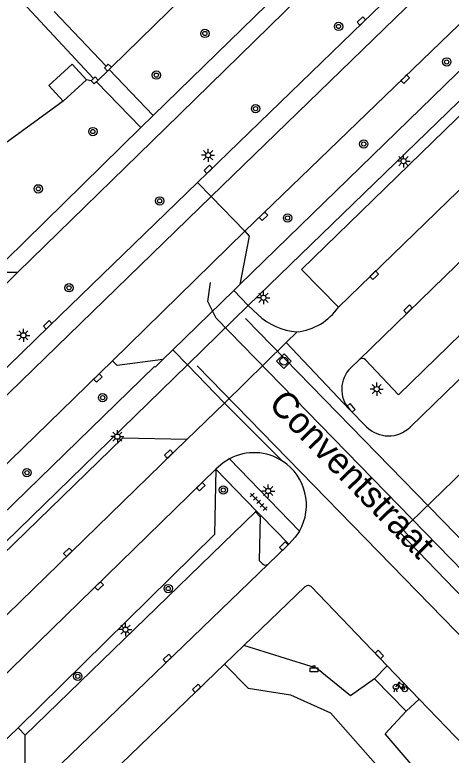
# Model space of a CAD drawing. Extents: x 136000 to 138005, y 398500 to 400500.
# Drawn here: x 137840.6 to 137882.5, y 399554.7 to 399625.8 of the extents above; entities that cross this region are included whole.
import ezdxf

# ---------------------------------------------------------------- set-up
doc = ezdxf.new("R2010")
doc.units = 0
for name, color, linetype in [('gg-afsc-hekwerk', 7, 'Continuous'), ('gg-afsc-muur', 7, 'Continuous'), ('gg-anno-openbare ruimte label', 7, 'Continuous'), ('gg-bbg-bijgebouw', 7, 'Continuous'), ('gg-knt-plantopografie kant verharding', 7, 'Continuous'), ('gg-knt-verharding', 7, 'Continuous'), ('gg-knt-verharding nz', 7, 'Continuous'), ('gt-grn-groengrens', 7, 'Continuous'), ('gt-grn-vlakafsluiter', 7, 'Continuous'), ('gt-grn-weggrens', 7, 'Continuous'), ('gt-symb-afvalbak', 7, 'Continuous'), ('gt-symb-boom', 7, 'Continuous'), ('gt-symb-fietsenrek', 7, 'Continuous'), ('gt-symb-kolk', 7, 'Continuous'), ('gt-symb-lichtmast', 7, 'Continuous'), ('gt-symb-rioolschacht', 7, 'Continuous'), ('gt-symb-tegel verharding', 7, 'Continuous')]:
    doc.layers.add(name, color=color, linetype=linetype)

# ---------------------------------------------------------------- blocks, each defined once
blk = doc.blocks.new('gt0-KOLK')
at = {"layer": 'gt-symb-kolk'}
blk.add_lwpolyline([(0, 0), (0.375, 0), (0.375, 0.4), (-0.375, 0.4), (-0.375, 0), (0, 0)], dxfattribs=at)
blk = doc.blocks.new('gt0-LMAST')
at = {"layer": 'gt-symb-lichtmast'}
for p, q in [((-0.182, 0.173), (-0.447, 0.438)), ((-0.005, 0.246), (-0.005, 0.621)), ((0.172, 0.173), (0.437, 0.438)), ((-0.255, -0.004), (-0.63, -0.004)), ((-0.182, -0.181), (-0.447, -0.446)), ((-0.005, -0.254), (-0.005, -0.629)), ((0.437, -0.446), (0.172, -0.181)), ((0.245, -0.004), (0.62, -0.004))]:
    blk.add_line(p, q, dxfattribs=at)
blk.add_circle((-0.005, -0.004), 0.25, dxfattribs=at)
blk = doc.blocks.new('gt0-RS')
at = {"layer": 'gt-symb-rioolschacht'}
blk.add_lwpolyline([(-0.5, -0.5), (0.5, -0.5), (0.5, 0.5), (-0.5, 0.5)], close=True, dxfattribs=at)
blk.add_circle((0, 0), 0.375, dxfattribs=at)
blk = doc.blocks.new('gt0-BOOM')
at = {"layer": 'gt-symb-boom'}
for radius in [0.4, 0.2]:
    blk.add_circle((0, 0), radius, dxfattribs=at)
blk = doc.blocks.new('gt0-TEG1')
at = {"layer": 'gt-symb-tegel verharding'}
for p, q in [((-1.125, 0), (1.125, 0)), ((-0.9, -0.25), (-0.9, 0.25)), ((-0.45, -0.25), (-0.45, 0.25)), ((0, -0.25), (0, 0.25)), ((0.45, -0.25), (0.45, 0.25)), ((0.9, -0.25), (0.9, 0.25))]:
    blk.add_line(p, q, dxfattribs=at)
blk = doc.blocks.new('gt0-ABAK')
at = {"layer": 'gt-symb-afvalbak'}
blk.add_lwpolyline([(0.375, -0.5), (-0.375, -0.5), (-0.375, -0.1), (0.375, -0.1)], close=True, dxfattribs=at)
blk.add_circle((0, 0), 0.1, dxfattribs=at)
blk = doc.blocks.new('gt0-FREK')
at = {"layer": 'gt-symb-fietsenrek'}
for p, q in [((0.259, 0.762), (0.294, 0.823)), ((0.54, 0.335), (0.259, 0.762)), ((0.294, 0.823), (0.767, 0.714)), ((0.767, 0.714), (0.54, 0.335)), ((0.757, 0.841), (0.866, 0.816)), ((0.767, 0.714), (0.84, 0.822)), ((0.895, 0.252), (0.767, 0.714))]:
    blk.add_line(p, q, dxfattribs=at)
for points in [[(0.036, 0.476), (0.228, 0.708), (0.259, 0.762)], [(0.294, 0.823), (0.36, 0.937), (0.452, 0.935)], [(-0.124, 0), (-0.047, 0.312), (0.053, 0.312), (0.12, 0)], [(0.54, 0.335), (0.555, 0.305), (0.895, 0.252)]]:
    blk.add_lwpolyline(points, dxfattribs=at)
for centre in [(0.036, 0.476), (0.895, 0.252)]:
    blk.add_circle(centre, 0.252, dxfattribs=at)

msp = doc.modelspace()

# ---------------------------------------------------------------- linework, layer by layer
at = {"layer": 'gg-afsc-hekwerk'}
for p, q in [((137838.689, 399629.819), (137848.118, 399619.668)), ((137844.345, 399626.094), (137849.333, 399620.853))]:
    msp.add_line(p, q, dxfattribs=at)
at = {"layer": 'gg-afsc-muur'}
for p, q in [((137849.626, 399620.545), (137849.463, 399620.383)), ((137849.839, 399620.756), (137849.626, 399620.545)), ((137847.897, 399619.46), (137848.118, 399619.668)), ((137848.575, 399619.514), (137848.407, 399619.356))]:
    msp.add_line(p, q, dxfattribs=at)
for points in [[(137849.333, 399620.853), (137849.539, 399621.058), (137849.839, 399620.756)], [(137849.463, 399620.383), (137849.163, 399620.684), (137849.333, 399620.853)], [(137848.118, 399619.668), (137848.283, 399619.823), (137848.575, 399619.514)], [(137848.407, 399619.356), (137848.189, 399619.15), (137847.897, 399619.46)]]:
    msp.add_lwpolyline(points, dxfattribs=at)
at = {"layer": 'gg-bbg-bijgebouw'}
for p, q in [((137846.056, 399621.046), (137847.435, 399619.549)), ((137847.435, 399619.549), (137845.206, 399617.496))]:
    msp.add_line(p, q, dxfattribs=at)
msp.add_lwpolyline([(137845.206, 399617.496), (137843.827, 399618.993), (137846.056, 399621.046)], dxfattribs=at)
at = {"layer": 'gg-knt-plantopografie kant verharding'}
for p, q in [((137862.731, 399596.611), (137910.994, 399547.097)), ((137858.065, 399592.085), (137906.652, 399542.239))]:
    msp.add_line(p, q, dxfattribs=at)
msp.add_lwpolyline([(137909.977, 399545.312), (137859.906, 399596.646), (137859.091, 399598.27), (137859.363, 399600.067)], dxfattribs=at)
at = {"layer": 'gg-knt-verharding'}
for p, q in [((137859.414, 399608.33), (137890.286, 399638.268)), ((137903.233, 399635.47), (137868.11, 399601.341)), ((137862.178, 399599.898), (137892.608, 399629.486)), ((137862.985, 399597.889), (137893.901, 399627.815)), ((137848.575, 399619.514), (137849.463, 399620.383)), ((137853.853, 399616.116), (137849.626, 399620.545)), ((137852.662, 399614.948), (137848.407, 399619.356)), ((137839.696, 399602.24), (137852.662, 399614.948)), ((137793.843, 399544.744), (137859.414, 399608.33)), ((137849.937, 399592.569), (137862.662, 399605.007)), ((137840.838, 399601.066), (137764.993, 399527.277)), ((137871.644, 399597.717), (137868.11, 399601.341)), ((137861.588, 399599.322), (137862.178, 399599.898)), ((137855.745, 399593.625), (137861.588, 399599.322)), ((137857.142, 399592.192), (137862.985, 399597.889)), ((137863.906, 399597.013), (137862.985, 399597.889)), ((137866.623, 399594.318), (137867.669, 399595.346)), ((137860.707, 399588.508), (137866.623, 399594.318)), ((137878.53, 399586.2), (137886.586, 399594.03)), ((137854.79, 399592.693), (137855.745, 399593.625)), ((137873.624, 399592.665), (137872.832, 399591.894)), ((137857.142, 399592.192), (137860.707, 399588.508)), ((137857.068, 399585.006), (137860.707, 399588.508)), ((137872.699, 399587.901), (137874.348, 399586.237)), ((137857.068, 399585.006), (137850.908, 399585.138)), ((137867.902, 399576.215), (137861.194, 399583.163)), ((137863.772, 399578.145), (137859.874, 399582.164)), ((137841.56, 399556.615), (137863.69, 399578.067)), ((137863.69, 399578.067), (137864.113, 399577.601)), ((137864.21, 399577.694), (137863.772, 399578.145)), ((137866.873, 399574.948), (137864.21, 399577.694)), ((137866.873, 399574.948), (137865.859, 399573.97)), ((137865.859, 399573.97), (137864.884, 399573.031)), ((137868.416, 399570.865), (137862.574, 399565.238)), ((137876.326, 399563.294), (137869.016, 399570.895)), ((137862.574, 399565.238), (137860.711, 399563.444)), ((137860.711, 399563.444), (137844.606, 399547.933)), ((137875.119, 399562.032), (137876.326, 399563.294)), ((137879.414, 399560.082), (137876.326, 399563.294)), ((137878.167, 399558.926), (137875.119, 399562.032)), ((137879.414, 399560.082), (137878.167, 399558.926)), ((137840.884, 399557.324), (137839.178, 399555.683)), ((137841.56, 399556.615), (137840.884, 399557.324))]:
    msp.add_line(p, q, dxfattribs=at)
for points in [[(137894.345, 399651.946), (137883.217, 399643.076), (137870.723, 399630.251), (137855.046, 399614.89), (137840.838, 399601.066)], [(137858.103, 399609.671), (137873.985, 399625.042), (137889.402, 399639.921), (137892.875, 399643.207)], [(137862.662, 399605.007), (137877.924, 399619.747), (137893.772, 399635.021), (137895.384, 399636.559)], [(137853.853, 399616.116), (137869.658, 399631.547), (137873.607, 399635.61)], [(137792.477, 399545.93), (137830.61, 399582.982), (137843.853, 399595.879), (137858.103, 399609.671)], [(137862.662, 399605.007), (137863.087, 399604.532), (137862.178, 399599.898)], [(137888.202, 399599.788), (137877.43, 399589.311), (137874.25, 399592.649)], [(137816.01, 399559.601), (137820.483, 399563.927), (137849.937, 399592.569)], [(137818.313, 399557.192), (137818.404, 399557.301), (137818.348, 399557.347), (137853.991, 399592.011), (137854.077, 399591.975), (137854.79, 399592.693)], [(137854.79, 399592.693), (137850.399, 399592.106), (137849.937, 399592.569)], [(137793.392, 399524.966), (137793.688, 399525.583), (137795.968, 399529.959), (137797.467, 399532.381), (137798.99, 399534.674), (137799.735, 399535.66), (137800.469, 399536.536), (137801.477, 399537.68), (137804.615, 399541.066), (137857.142, 399592.192)], [(137850.908, 399585.138), (137804.597, 399540.185), (137802.556, 399538.021), (137801.254, 399536.496), (137800.46, 399535.533)], [(137861.194, 399583.163), (137860.584, 399582.783), (137859.874, 399582.164)], [(137859.874, 399582.164), (137859.748, 399575.904), (137840.884, 399557.324)], [(137864.113, 399577.601), (137864.025, 399573.394), (137864.321, 399573.107)], [(137867.902, 399576.215), (137867.505, 399575.624), (137866.873, 399574.948)], [(137875.119, 399562.032), (137872.817, 399560.397), (137869.536, 399563.042), (137862.574, 399565.238)], [(137860.711, 399563.444), (137862.968, 399561.138), (137867.052, 399560.495), (137870.888, 399558.775), (137879.519, 399548.975)], [(137891.678, 399561.46), (137884.576, 399554.714), (137879.414, 399560.082)], [(137883.29, 399548.428), (137876.131, 399556.756), (137878.167, 399558.926)], [(137841.812, 399550.816), (137841.541, 399551.096), (137841.56, 399556.615)]]:
    msp.add_lwpolyline(points, dxfattribs=at)
for centre, radius, start, end in [((137867.097, 399600.823), 5.507, 275.96489, 325.6654), ((137868.051, 399601.288), 5.955, 225.88863, 266.32491), ((137873.928, 399592.324), 0.457, 45.31366, 131.75812), ((137874.837, 399589.828), 2.879, 134.15224, 222.03232), ((137876.458, 399588.336), 2.976, 224.84985, 314.13634), ((137863.543, 399578.717), 5.028, 56.89324, 117.84757), ((137863.542, 399578.718), 5.028, 330.14016, 56.87778), ((137864.642, 399573.363), 0.411, 218.55747, 306.06663), ((137868.732, 399570.485), 0.495, 94.46198, 129.77902), ((137868.737, 399570.479), 0.501, 56.17463, 94.91707)]:
    msp.add_arc(centre, radius, start, end, dxfattribs=at)
at = {"layer": 'gg-knt-verharding nz'}
for p, q in [((137871.644, 399597.717), (137907.18, 399632.18)), ((137853.853, 399616.116), (137852.662, 399614.948)), ((137897.942, 399616.274), (137873.624, 399592.665)), ((137837.762, 399560.627), (137859.874, 399582.164)), ((137864.884, 399573.031), (137841.812, 399550.816))]:
    msp.add_line(p, q, dxfattribs=at)
for points in [[(137857.068, 399585.006), (137805.368, 399534.711), (137802.293, 399534.84)], [(137898.982, 399568.398), (137884.795, 399583.101), (137877.559, 399576.068), (137891.678, 399561.46)]]:
    msp.add_lwpolyline(points, dxfattribs=at)
at = {"layer": 'gt-grn-groengrens'}
for p, q in [((137863.772, 399578.145), (137863.69, 399578.067)), ((137864.21, 399577.694), (137864.113, 399577.601))]:
    msp.add_line(p, q, dxfattribs=at)
at = {"layer": 'gt-grn-vlakafsluiter'}
for p, q in [((137849.839, 399620.756), (137863.436, 399634.022)), ((137847.897, 399619.46), (137847.435, 399619.549)), ((137845.206, 399617.496), (137833.732, 399609.213))]:
    msp.add_line(p, q, dxfattribs=at)
at = {"layer": 'gt-grn-weggrens'}
for p, q in [((137859.414, 399608.33), (137858.103, 399609.671)), ((137862.662, 399605.007), (137859.414, 399608.33)), ((137838.495, 399601.064), (137840.838, 399601.066)), ((137862.985, 399597.889), (137861.588, 399599.322)), ((137866.623, 399594.318), (137872.699, 399587.901)), ((137857.142, 399592.192), (137855.745, 399593.625)), ((137866.289, 399582.929), (137860.707, 399588.508))]:
    msp.add_line(p, q, dxfattribs=at)

# ---------------------------------------------------------------- block references
at = {"layer": 'gt-symb-afvalbak'}
msp.add_blockref('gt0-ABAK', (137869.295, 399563.197), dxfattribs=at)
at = {"layer": 'gt-symb-boom'}
for p in [(137871.655, 399624.664), (137858.816, 399623.994), (137882.053, 399621.26), (137854.158, 399619.995), (137863.686, 399616.77), (137848.055, 399614.572), (137874.08, 399613.382), (137842.811, 399609.075), (137854.478, 399607.916), (137866.76, 399606.277), (137845.765, 399599.574), (137848.99, 399589.028), (137841.722, 399581.826), (137860.593, 399580.161), (137855.295, 399570.701), (137846.604, 399562.268)]:
    msp.add_blockref('gt0-BOOM', p, dxfattribs=at)
at = {"layer": 'gt-symb-fietsenrek'}
msp.add_blockref('gt0-FREK', (137877.129, 399560.781), dxfattribs=at)
at = {"layer": 'gt-symb-kolk'}
for p, rotation in [((137873.985, 399625.042), 43.97849807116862), ((137877.924, 399619.747), -135.97585724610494), ((137859.282, 399610.814), 44.06417607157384), ((137864.302, 399606.58), -136.20406711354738), ((137875.226, 399600.639), 43.78457174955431), ((137878.469, 399597.381), 44.02760489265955), ((137843.853, 399595.879), 44.06417607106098), ((137848.395, 399591.062), -135.82171579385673), ((137872.718, 399587.917), -48.77095072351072), ((137855.478, 399583.464), 44.02760489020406), ((137858.561, 399580.331), 44.27067303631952), ((137877.77, 399575.846), -46.01569525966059), ((137866.535, 399574.624), 44.02760489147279), ((137845.788, 399574.03), 44.51376743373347), ((137848.798, 399570.81), 44.02760489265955), ((137875.43, 399564.225), -45.74183616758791), ((137855.348, 399563.85), 44.02760489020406), ((137858.162, 399560.986), 43.69882527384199)]:
    msp.add_blockref('gt0-KOLK', p, dxfattribs=dict(at, rotation=rotation))
at = {"layer": 'gt-symb-lichtmast'}
for p in [(137859.133, 399612.309), (137877.904, 399611.739), (137864.451, 399598.617), (137841.384, 399595.01), (137875.327, 399589.847), (137850.412, 399585.289), (137864.906, 399580.067), (137851.192, 399566.761)]:
    msp.add_blockref('gt0-LMAST', p, dxfattribs=at)
at = {"layer": 'gt-symb-rioolschacht', "rotation": 44.02760489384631}
msp.add_blockref('gt0-RS', (137866.406, 399592.531), dxfattribs=at)
at = {"layer": 'gt-symb-tegel verharding', "rotation": -45.81035303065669}
msp.add_blockref('gt0-TEG1', (137863.984, 399579.024), dxfattribs=at)

# ---------------------------------------------------------------- texts
at = {"layer": 'gg-anno-openbare ruimte label'}
msp.add_text('Conventstraat', height=2.5, rotation=314.3, dxfattribs=at).set_placement((137864.827, 399588.293))

doc.saveas('drawing.dxf')
